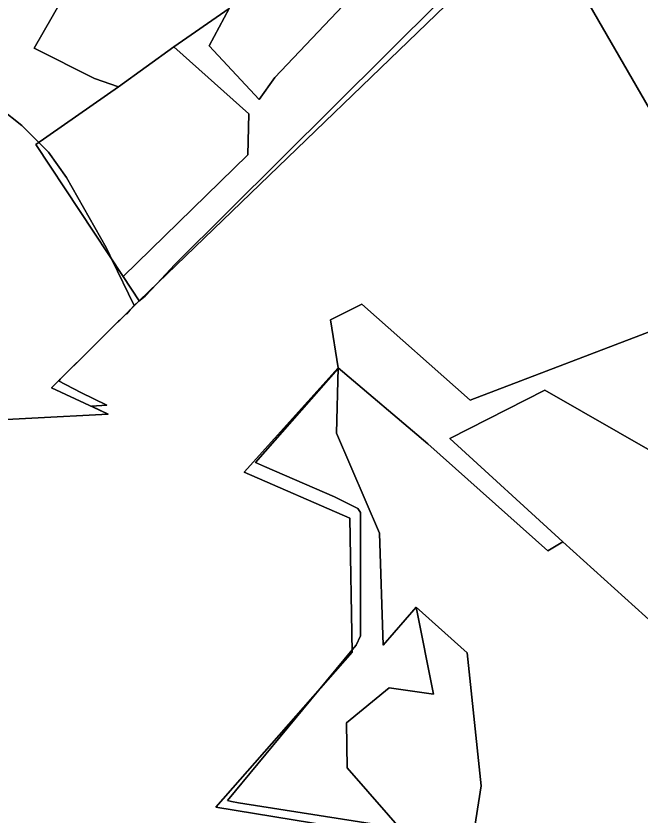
# Model space of a CAD drawing. Extents: x -477304 to -465429, y -1159113 to -1149210.
# Drawn here: x -472444.5 to -472240.2, y -1155652.4 to -1155391 of the extents above; entities that cross this region are included whole.
import ezdxf

# ---------------------------------------------------------------- set-up
doc = ezdxf.new("R2010")
doc.units = 0
for name, color, linetype in [('BPEJ_s', 7, 'Continuous'), ('ostatni_s', 7, 'Continuous'), ('PUPFL_s', 7, 'Continuous'), ('trav_porost_s', 7, 'Continuous')]:
    doc.layers.add(name, color=color, linetype=linetype)

msp = doc.modelspace()

# ---------------------------------------------------------------- linework, layer by layer
at = {"layer": 'BPEJ_s'}
for points in [[(-472489.39, -1155525.15), (-472414.35, -1155521.25), (-472419.81, -1155518.69), (-472414.79, -1155518.33), (-472423.26, -1155514.14), (-472430.56, -1155510.41), (-472430.28, -1155510.11), (-472430.01, -1155509.82), (-472418.88, -1155498.77), (-472410.92, -1155490.87), (-472410.51, -1155490.55), (-472410.43, -1155490.39), (-472408.57, -1155488.54), (-472408.17, -1155488.43), (-472407.16, -1155487.15), (-472405.77, -1155485.77), (-472404.28, -1155484.29), (-472402.23, -1155482.69), (-472398.42, -1155478.63), (-472392.45, -1155472.28), (-472253.39, -1155334.01)], [(-472253.39, -1155334.01), (-472392.45, -1155472.28), (-472398.42, -1155478.63), (-472402.23, -1155482.69), (-472404.28, -1155484.29), (-472405.77, -1155485.77)], [(-472509.62, -1155387.66), (-472500, -1155396.32), (-472500, -1155401.15), (-472497.84, -1155401.52), (-472492.74, -1155401.31), (-472485.09, -1155403.22), (-472472.77, -1155408.32), (-472467.24, -1155409.81), (-472456.41, -1155415.97), (-472442.59, -1155426.81), (-472439.81, -1155429.59), (-472437.03, -1155432.38), (-472433.89, -1155435.52), (-472427.93, -1155443.81), (-472414.97, -1155466.76), (-472414.43, -1155467.88), (-472413, -1155470.85), (-472405.89, -1155485.54), (-472405.77, -1155485.77)], [(-472405.77, -1155485.77), (-472405.89, -1155485.54), (-472413, -1155470.85), (-472414.43, -1155467.88), (-472414.97, -1155466.76), (-472427.93, -1155443.81), (-472433.89, -1155435.52), (-472437.03, -1155432.38), (-472439.81, -1155429.59), (-472442.59, -1155426.81), (-472456.41, -1155415.97), (-472467.24, -1155409.81), (-472472.77, -1155408.32), (-472485.09, -1155403.22), (-472492.74, -1155401.31), (-472497.84, -1155401.52), (-472500, -1155401.15), (-472500, -1155396.32), (-472509.62, -1155387.66)], [(-472405.77, -1155485.77), (-472407.16, -1155487.15), (-472408.17, -1155488.43), (-472408.57, -1155488.54), (-472410.43, -1155490.39), (-472410.51, -1155490.55), (-472410.92, -1155490.87), (-472418.88, -1155498.77), (-472430.01, -1155509.82), (-472430.28, -1155510.11), (-472430.56, -1155510.41), (-472423.26, -1155514.14), (-472414.79, -1155518.33), (-472419.81, -1155518.69), (-472414.35, -1155521.25), (-472489.39, -1155525.15)], [(-472183.8, -1155516.05), (-472188.88, -1155517.24), (-472194.58, -1155518.58), (-472231.81, -1155492.3), (-472295.85, -1155516.65), (-472331.25, -1155485.33), (-472341.5, -1155490.42), (-472339.07, -1155506.11), (-472339.08, -1155506.49), (-472366.04, -1155537.09), (-472363.13, -1155538.36), (-472340.18, -1155548.35), (-472332.53, -1155552.17), (-472331.68, -1155553.45), (-472331.68, -1155593.82), (-472333.17, -1155596.79), (-472334.47, -1155598.37), (-472345.46, -1155611.64), (-472375.3, -1155647.69), (-472373.94, -1155647.96), (-472371.63, -1155648.42), (-472318.84, -1155656.72)], [(-472375.3, -1155647.69), (-472345.46, -1155611.64), (-472334.47, -1155598.37), (-472333.17, -1155596.79), (-472331.68, -1155593.82), (-472331.68, -1155553.45), (-472332.53, -1155552.17), (-472340.18, -1155548.35), (-472363.13, -1155538.36), (-472366.04, -1155537.09), (-472339.08, -1155506.49), (-472339.07, -1155506.11), (-472341.5, -1155490.42), (-472331.25, -1155485.33), (-472295.85, -1155516.65), (-472231.81, -1155492.3)], [(-472318.84, -1155656.72), (-472371.63, -1155648.42), (-472373.94, -1155647.96), (-472375.3, -1155647.69)]]:
    msp.add_lwpolyline(points, dxfattribs=at)
at = {"layer": 'ostatni_s'}
for points in [[(-472335.47, -1155385.45), (-472359.73, -1155411.12), (-472364.85, -1155418.34), (-472381.29, -1155400.82), (-472374.68, -1155388.53), (-472376.86, -1155368.72), (-472360.96, -1155368.68), (-472332.56, -1155355.82), (-472276.31, -1155311.24), (-472257.35, -1155310.35), (-472242.09, -1155309.1), (-472248.44, -1155321.6), (-472243.84, -1155329.66), (-472292.37, -1155351.79), (-472341.06, -1155375.31)], [(-472438.52, -1155401.54), (-472409.06, -1155350.21), (-472402.11, -1155354.27), (-472391.03, -1155352.42), (-472379.85, -1155357.18), (-472376.86, -1155368.72), (-472374.68, -1155388.53), (-472392.81, -1155401.05), (-472410.9, -1155414.22), (-472418.77, -1155411.5)], [(-472313.52, -1155584.44), (-472296.83, -1155599.4), (-472292.17, -1155642.84), (-472295.39, -1155663.02), (-472304.13, -1155674.35), (-472315.8, -1155660.22), (-472336.07, -1155636.92), (-472336.31, -1155622.24), (-472322.3, -1155610.77), (-472307.76, -1155612.86)]]:
    msp.add_lwpolyline(points, close=True, dxfattribs=at)
at = {"layer": 'PUPFL_s'}
for points in [[(-472374.68, -1155388.53), (-472381.29, -1155400.82), (-472364.85, -1155418.34), (-472359.73, -1155411.12), (-472335.47, -1155385.45), (-472341.06, -1155375.31), (-472292.37, -1155351.79), (-472243.84, -1155329.66), (-472273.5, -1155358.25), (-472404.16, -1155484.17), (-472409.44, -1155476.21), (-472368.61, -1155436.41), (-472368.27, -1155423.05), (-472392.81, -1155401.05)], [(-472243.84, -1155329.66), (-472219.36, -1155337.48), (-472140.39, -1155424.62), (-472118.36, -1155448.93), (-472069.72, -1155517.32), (-472050.58, -1155541.37), (-472062.99, -1155547.77), (-472132.09, -1155488.99), (-472177.93, -1155504.08), (-472224.55, -1155443.11), (-472273.5, -1155358.25)], [(-472324.27, -1155596.83), (-472313.52, -1155584.44), (-472307.76, -1155612.86), (-472322.3, -1155610.77), (-472336.31, -1155622.24), (-472336.07, -1155636.92), (-472315.8, -1155660.22), (-472379.12, -1155649.8), (-472334.46, -1155599.17), (-472335.24, -1155555.26), (-472369.77, -1155540.29), (-472339.07, -1155506.11), (-472339.57, -1155527.53), (-472325.54, -1155560.17)]]:
    msp.add_lwpolyline(points, close=True, dxfattribs=at)
msp.add_lwpolyline([(-472489.39, -1155525.15), (-472414.35, -1155521.25), (-472432.84, -1155512.62), (-472404.16, -1155484.17), (-472273.5, -1155358.25), (-472224.55, -1155443.11), (-472177.93, -1155504.08), (-472155.34, -1155533.52), (-472165.7, -1155532.61), (-472182.96, -1155520.34), (-472190.01, -1155521.81), (-472231.81, -1155492.3), (-472295.85, -1155516.65), (-472331.25, -1155485.33), (-472341.5, -1155490.42), (-472339.07, -1155506.11), (-472369.77, -1155540.29), (-472335.24, -1155555.26), (-472334.46, -1155599.17), (-472379.12, -1155649.8), (-472315.8, -1155660.22)], dxfattribs=at)
at = {"layer": 'trav_porost_s'}
for points in [[(-472409.06, -1155350.21), (-472438.52, -1155401.54), (-472418.77, -1155411.5), (-472410.9, -1155414.22), (-472438.04, -1155433.08), (-472409.44, -1155476.21), (-472404.16, -1155484.17), (-472432.84, -1155512.62), (-472414.35, -1155521.25), (-472489.39, -1155525.15), (-472499.12, -1155527.09), (-472498.15, -1155532.03), (-472546.47, -1155547.28), (-472558.03, -1155538.11), (-472541.3, -1155534.79), (-472565.21, -1155464.22), (-472567.83, -1155456.29), (-472609.42, -1155429.17), (-472652.86, -1155400.16), (-472597.53, -1155363.18)], [(-472295.39, -1155663.02), (-472292.17, -1155642.84), (-472296.83, -1155599.4), (-472313.52, -1155584.44), (-472324.27, -1155596.83), (-472325.54, -1155560.17), (-472339.57, -1155527.53), (-472339.07, -1155506.11), (-472309.67, -1155531.03), (-472270.38, -1155566.03), (-472265.52, -1155563.04), (-472234.98, -1155590.51), (-472224.24, -1155611.43), (-472220.23, -1155615.89), (-472196.64, -1155638.72), (-472173.08, -1155640.92), (-472146.39, -1155646.68), (-472137.32, -1155659.34)]]:
    msp.add_lwpolyline(points, dxfattribs=at)
for points in [[(-472368.61, -1155436.41), (-472409.44, -1155476.21), (-472438.04, -1155433.08), (-472410.9, -1155414.22), (-472392.81, -1155401.05), (-472368.27, -1155423.05)], [(-472231.81, -1155492.3), (-472190.01, -1155521.81), (-472200.44, -1155523.98), (-472211.83, -1155531.3), (-472223.38, -1155540.87), (-472271.42, -1155513.45), (-472302.43, -1155529.25), (-472265.52, -1155563.04), (-472270.38, -1155566.03), (-472309.67, -1155531.03), (-472339.07, -1155506.11), (-472341.5, -1155490.42), (-472331.25, -1155485.33), (-472295.85, -1155516.65)], [(-472179.67, -1155528.39), (-472168.35, -1155534.06), (-472164.32, -1155550.11), (-472144.95, -1155571.64), (-472142.94, -1155569.88), (-472138.02, -1155575.46), (-472151.08, -1155592.69), (-472188.43, -1155633.67), (-472211.86, -1155610.38), (-472220.23, -1155615.89), (-472224.24, -1155611.43), (-472234.98, -1155590.51), (-472265.52, -1155563.04), (-472302.43, -1155529.25), (-472271.42, -1155513.45), (-472223.38, -1155540.87), (-472215.53, -1155545.35), (-472199.12, -1155528.78)]]:
    msp.add_lwpolyline(points, close=True, dxfattribs=at)

doc.saveas('drawing.dxf')
